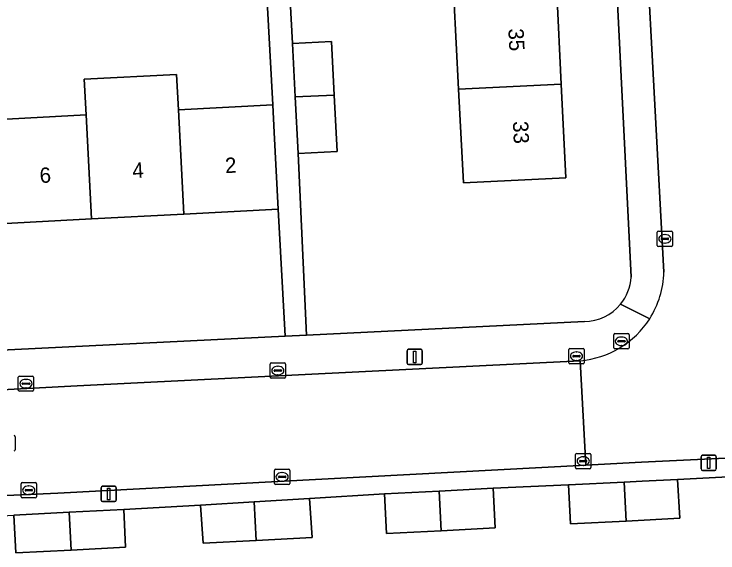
# Model space of a CAD drawing. Extents: x 161084 to 161928, y 385354 to 386522.
# Drawn here: x 161748.84 to 161794.81, y 386057.97 to 386093.21 of the extents above; entities that cross this region are included whole.
import ezdxf

# ---------------------------------------------------------------- set-up
doc = ezdxf.new("R2010")
doc.units = 0
for name, color, linetype in [('IMGEO_Brandkraan', 7, 'Continuous'), ('IMGEO_Erf', 7, 'Continuous'), ('IMGEO_Kolk', 7, 'Continuous'), ('IMGEO_Lichtmast', 7, 'Continuous'), ('IMGEO_Muur', 7, 'Continuous'), ('IMGEO_Pand', 7, 'Continuous'), ('IMGEO_Pand_nummerreeks', 7, 'Continuous'), ('IMGEO_Rijbaan_lokaal_open', 7, 'Continuous'), ('IMGEO_Rioolput', 7, 'Continuous'), ('IMGEO_Voetpad_open', 7, 'Continuous')]:
    doc.layers.add(name, color=color, linetype=linetype)

msp = doc.modelspace()

# ---------------------------------------------------------------- linework, layer by layer
at = {"layer": 'IMGEO_Brandkraan'}
for p, q in [((161788.002, 386071.386), (161788.002, 386072.238)), ((161788.077, 386072.312), (161788.929, 386072.312)), ((161788.49, 386072.092), (161788.515, 386072.092)), ((161789.003, 386072.238), (161789.003, 386071.386)), ((161788.261, 386071.806), (161788.261, 386071.818)), ((161788.699, 386071.769), (161788.301, 386071.769)), ((161788.304, 386071.855), (161788.702, 386071.855)), ((161788.745, 386071.818), (161788.745, 386071.806)), ((161788.929, 386071.312), (161788.077, 386071.312)), ((161788.513, 386071.532), (161788.488, 386071.532))]:
    msp.add_line(p, q, dxfattribs=at)
for points in [[(161788.002, 386071.386), (161788.002, 386072.238)], [(161788.077, 386072.312), (161788.929, 386072.312)], [(161789.003, 386072.238), (161789.003, 386071.386)], [(161788.929, 386071.312), (161788.077, 386071.312)]]:
    msp.add_lwpolyline(points, dxfattribs=at)
for centre, radius, start, end in [((161788.079, 386072.236), 0.0765, 91.552, 178.448), ((161788.079, 386072.236), 0.0765, 91.552, 178.448), ((161788.927, 386072.236), 0.0765, 1.552, 88.448), ((161788.927, 386072.236), 0.0765, 1.552, 88.448), ((161788.301, 386071.815), 0.0403, 85.8775, 175.7526), ((161788.298, 386071.805), 0.0366, 178.938, 274.7102), ((161788.702, 386071.812), 0.043, 264.8664, 352.4533), ((161788.706, 386071.817), 0.0386, 1.7309, 96.639), ((161788.079, 386071.388), 0.0765, 181.552, 268.448), ((161788.079, 386071.388), 0.0765, 181.552, 268.448), ((161788.927, 386071.388), 0.0765, 271.552, 358.448), ((161788.927, 386071.388), 0.0765, 271.552, 358.448)]:
    msp.add_arc(centre, radius, start, end, dxfattribs=at)
for centre, major_axis, ratio, start_param, end_param in [((161788.489, 386071.812), (-0.387, 0.002), 0.722429, 4.712389, 7.853982), ((161788.514, 386071.812), (-0.39, 0.002), 0.717154, 1.570796, 4.712389)]:
    msp.add_ellipse(centre, major_axis=major_axis, ratio=ratio, start_param=start_param, end_param=end_param, dxfattribs=at)
at = {"layer": 'IMGEO_Erf'}
for points in [[(161783.763, 386123.884), (161782.97, 386123.842), (161783.002, 386123.243), (161781.325, 386123.155), (161781.293, 386123.754), (161765.402, 386122.917), (161765.779, 386115.351), (161768.326, 386115.475), (161768.496, 386111.991), (161768.677, 386108.284), (161766.13, 386108.16), (161766.403, 386103.311), (161768.95, 386103.435), (161769.12, 386099.951), (161769.301, 386096.244), (161766.754, 386096.12), (161767.023, 386091.285), (161769.57, 386091.416), (161769.748, 386087.912), (161769.936, 386084.224), (161767.39, 386084.094), (161767.944, 386072.217), (161786.09, 386073.112)], [(161789.132, 386076.01), (161786.904, 386121.049)], [(161747.512, 386086.301), (161753.543, 386086.621), (161753.419, 386088.949), (161759.45, 386089.265), (161759.574, 386086.941), (161765.734, 386087.268), (161765.262, 386096.025)], [(161710.455, 386069.383), (161766.54, 386072.148), (161766.083, 386080.461), (161759.936, 386080.134), (161753.905, 386079.812), (161747.875, 386079.491)], [(161805.045, 386063.46), (161792.178, 386062.785), (161792.311, 386060.239), (161788.82, 386060.057), (161785.184, 386059.867), (161785.053, 386062.417), (161780.124, 386062.202), (161780.257, 386059.609), (161776.735, 386059.425), (161773.156, 386059.238), (161773.023, 386061.835), (161768.141, 386061.542), (161768.304, 386058.984), (161764.648, 386058.793), (161761.181, 386058.612), (161761.022, 386061.091), (161755.998, 386060.814), (161756.123, 386058.347), (161752.562, 386058.161), (161748.959, 386057.973), (161748.832, 386060.449)]]:
    msp.add_lwpolyline(points, dxfattribs=at)
msp.add_lwpolyline([(161776.933, 386106.366), (161776.621, 386112.386), (161776.562, 386113.525), (161776.296, 386118.518), (161783.103, 386118.859), (161783.402, 386112.716), (161783.696, 386106.695), (161783.989, 386100.674), (161784.282, 386094.654), (161784.576, 386088.633), (161784.875, 386082.49), (161778.186, 386082.17), (161777.868, 386088.307), (161777.556, 386094.327), (161777.245, 386100.346)], close=True, dxfattribs=at)
for centre, radius, start, end in [((161786.09, 386076.161), 3.046, 320.674, 357.1518), ((161786.086, 386076.161), 3.049, 270.0825, 320.729)]:
    msp.add_arc(centre, radius, start, end, dxfattribs=at)
at = {"layer": 'IMGEO_Kolk'}
for p, q in [((161790.845, 386078.084), (161790.845, 386078.936)), ((161790.92, 386079.01), (161791.772, 386079.01)), ((161791.846, 386078.936), (161791.846, 386078.084)), ((161791.104, 386078.504), (161791.104, 386078.516)), ((161791.542, 386078.467), (161791.144, 386078.467)), ((161791.147, 386078.553), (161791.545, 386078.553)), ((161791.333, 386078.79), (161791.358, 386078.79)), ((161791.588, 386078.516), (161791.588, 386078.504)), ((161791.772, 386078.01), (161790.92, 386078.01)), ((161791.356, 386078.23), (161791.331, 386078.23)), ((161785.071, 386070.413), (161785.071, 386071.265)), ((161785.146, 386071.339), (161785.998, 386071.339)), ((161785.559, 386071.119), (161785.584, 386071.119)), ((161786.072, 386071.265), (161786.072, 386070.413)), ((161785.33, 386070.833), (161785.33, 386070.845)), ((161785.768, 386070.796), (161785.37, 386070.796)), ((161785.373, 386070.882), (161785.771, 386070.882)), ((161785.814, 386070.845), (161785.814, 386070.833)), ((161765.564, 386069.469), (161765.564, 386070.321)), ((161765.639, 386070.395), (161766.491, 386070.395)), ((161766.565, 386070.321), (161766.565, 386069.469)), ((161785.998, 386070.339), (161785.146, 386070.339)), ((161785.582, 386070.559), (161785.557, 386070.559)), ((161765.823, 386069.889), (161765.823, 386069.901)), ((161766.261, 386069.852), (161765.863, 386069.852)), ((161765.866, 386069.938), (161766.264, 386069.938)), ((161766.052, 386070.175), (161766.077, 386070.175)), ((161766.307, 386069.901), (161766.307, 386069.889)), ((161749.116, 386068.615), (161749.116, 386069.467)), ((161749.191, 386069.541), (161750.043, 386069.541)), ((161749.604, 386069.321), (161749.629, 386069.321)), ((161750.117, 386069.467), (161750.117, 386068.615)), ((161766.491, 386069.395), (161765.639, 386069.395)), ((161766.075, 386069.615), (161766.05, 386069.615)), ((161749.375, 386069.035), (161749.375, 386069.047)), ((161749.813, 386068.998), (161749.415, 386068.998)), ((161749.418, 386069.084), (161749.816, 386069.084)), ((161749.859, 386069.047), (161749.859, 386069.035)), ((161750.043, 386068.541), (161749.191, 386068.541)), ((161749.627, 386068.761), (161749.602, 386068.761)), ((161785.511, 386063.552), (161785.511, 386064.404)), ((161785.586, 386064.478), (161786.438, 386064.478)), ((161785.999, 386064.258), (161786.024, 386064.258)), ((161786.512, 386064.404), (161786.512, 386063.552)), ((161785.77, 386063.972), (161785.77, 386063.984)), ((161786.208, 386063.935), (161785.81, 386063.935)), ((161785.813, 386064.021), (161786.211, 386064.021)), ((161786.254, 386063.984), (161786.254, 386063.972)), ((161765.841, 386062.516), (161765.841, 386063.368)), ((161765.916, 386063.442), (161766.768, 386063.442)), ((161766.842, 386063.368), (161766.842, 386062.516)), ((161786.438, 386063.478), (161785.586, 386063.478)), ((161786.022, 386063.698), (161785.997, 386063.698)), ((161766.1, 386062.936), (161766.1, 386062.948)), ((161766.538, 386062.899), (161766.14, 386062.899)), ((161766.143, 386062.985), (161766.541, 386062.985)), ((161766.329, 386063.222), (161766.354, 386063.222)), ((161766.584, 386062.948), (161766.584, 386062.936)), ((161749.298, 386061.647), (161749.298, 386062.499)), ((161749.373, 386062.573), (161750.225, 386062.573)), ((161750.299, 386062.499), (161750.299, 386061.647)), ((161766.768, 386062.442), (161765.916, 386062.442)), ((161766.352, 386062.662), (161766.327, 386062.662)), ((161749.557, 386062.067), (161749.557, 386062.079)), ((161749.995, 386062.03), (161749.597, 386062.03)), ((161749.6, 386062.116), (161749.998, 386062.116)), ((161749.786, 386062.353), (161749.811, 386062.353)), ((161750.041, 386062.079), (161750.041, 386062.067)), ((161750.225, 386061.573), (161749.373, 386061.573)), ((161749.809, 386061.793), (161749.784, 386061.793))]:
    msp.add_line(p, q, dxfattribs=at)
for points in [[(161790.845, 386078.084), (161790.845, 386078.936)], [(161790.92, 386079.01), (161791.772, 386079.01)], [(161791.846, 386078.936), (161791.846, 386078.084)], [(161791.772, 386078.01), (161790.92, 386078.01)], [(161785.071, 386070.413), (161785.071, 386071.265)], [(161785.146, 386071.339), (161785.998, 386071.339)], [(161786.072, 386071.265), (161786.072, 386070.413)], [(161765.564, 386069.469), (161765.564, 386070.321)], [(161765.639, 386070.395), (161766.491, 386070.395)], [(161766.565, 386070.321), (161766.565, 386069.469)], [(161785.998, 386070.339), (161785.146, 386070.339)], [(161749.116, 386068.615), (161749.116, 386069.467)], [(161749.191, 386069.541), (161750.043, 386069.541)], [(161750.117, 386069.467), (161750.117, 386068.615)], [(161766.491, 386069.395), (161765.639, 386069.395)], [(161750.043, 386068.541), (161749.191, 386068.541)], [(161785.511, 386063.552), (161785.511, 386064.404)], [(161785.586, 386064.478), (161786.438, 386064.478)], [(161786.512, 386064.404), (161786.512, 386063.552)], [(161765.841, 386062.516), (161765.841, 386063.368)], [(161765.916, 386063.442), (161766.768, 386063.442)], [(161766.842, 386063.368), (161766.842, 386062.516)], [(161786.438, 386063.478), (161785.586, 386063.478)], [(161749.298, 386061.647), (161749.298, 386062.499)], [(161749.373, 386062.573), (161750.225, 386062.573)], [(161750.299, 386062.499), (161750.299, 386061.647)], [(161766.768, 386062.442), (161765.916, 386062.442)], [(161750.225, 386061.573), (161749.373, 386061.573)]]:
    msp.add_lwpolyline(points, dxfattribs=at)
for centre, radius, start, end in [((161790.922, 386078.934), 0.0765, 91.552, 178.448), ((161790.922, 386078.934), 0.0765, 91.552, 178.448), ((161791.77, 386078.934), 0.0765, 1.552, 88.448), ((161791.77, 386078.934), 0.0765, 1.552, 88.448), ((161791.144, 386078.513), 0.0403, 85.8775, 175.7526), ((161791.141, 386078.503), 0.0366, 178.938, 274.7102), ((161791.545, 386078.51), 0.043, 264.8664, 352.4533), ((161791.549, 386078.515), 0.0386, 1.7309, 96.639), ((161790.922, 386078.086), 0.0765, 181.552, 268.448), ((161790.922, 386078.086), 0.0765, 181.552, 268.448), ((161791.77, 386078.086), 0.0765, 271.552, 358.448), ((161791.77, 386078.086), 0.0765, 271.552, 358.448), ((161785.148, 386071.263), 0.0765, 91.552, 178.448), ((161785.148, 386071.263), 0.0765, 91.552, 178.448), ((161785.996, 386071.263), 0.0765, 1.552, 88.448), ((161785.996, 386071.263), 0.0765, 1.552, 88.448), ((161785.37, 386070.842), 0.0403, 85.8775, 175.7526), ((161785.367, 386070.832), 0.0366, 178.938, 274.7102), ((161785.771, 386070.839), 0.043, 264.8664, 352.4533), ((161785.775, 386070.844), 0.0386, 1.7309, 96.639), ((161765.641, 386070.319), 0.0765, 91.552, 178.448), ((161765.641, 386070.319), 0.0765, 91.552, 178.448), ((161766.489, 386070.319), 0.0765, 1.552, 88.448), ((161766.489, 386070.319), 0.0765, 1.552, 88.448), ((161785.148, 386070.415), 0.0765, 181.552, 268.448), ((161785.148, 386070.415), 0.0765, 181.552, 268.448), ((161785.996, 386070.415), 0.0765, 271.552, 358.448), ((161785.996, 386070.415), 0.0765, 271.552, 358.448), ((161765.863, 386069.898), 0.0403, 85.8775, 175.7526), ((161765.86, 386069.888), 0.0366, 178.938, 274.7102), ((161766.264, 386069.895), 0.043, 264.8664, 352.4533), ((161766.268, 386069.9), 0.0386, 1.7309, 96.639), ((161749.193, 386069.465), 0.0765, 91.552, 178.448), ((161749.193, 386069.465), 0.0765, 91.552, 178.448), ((161750.041, 386069.465), 0.0765, 1.552, 88.448), ((161750.041, 386069.465), 0.0765, 1.552, 88.448), ((161765.641, 386069.471), 0.0765, 181.552, 268.448), ((161765.641, 386069.471), 0.0765, 181.552, 268.448), ((161766.489, 386069.471), 0.0765, 271.552, 358.448), ((161766.489, 386069.471), 0.0765, 271.552, 358.448), ((161749.415, 386069.044), 0.0403, 85.8775, 175.7526), ((161749.412, 386069.034), 0.0366, 178.938, 274.7102), ((161749.816, 386069.041), 0.043, 264.8664, 352.4533), ((161749.82, 386069.046), 0.0386, 1.7309, 96.639), ((161749.193, 386068.617), 0.0765, 181.552, 268.448), ((161749.193, 386068.617), 0.0765, 181.552, 268.448), ((161750.041, 386068.617), 0.0765, 271.552, 358.448), ((161750.041, 386068.617), 0.0765, 271.552, 358.448), ((161785.588, 386064.402), 0.0765, 91.552, 178.448), ((161785.588, 386064.402), 0.0765, 91.552, 178.448), ((161786.436, 386064.402), 0.0765, 1.552, 88.448), ((161786.436, 386064.402), 0.0765, 1.552, 88.448), ((161785.81, 386063.981), 0.0403, 85.8775, 175.7526), ((161785.807, 386063.971), 0.0366, 178.938, 274.7102), ((161786.211, 386063.978), 0.043, 264.8664, 352.4533), ((161786.215, 386063.983), 0.0386, 1.7309, 96.639), ((161765.918, 386063.366), 0.0765, 91.552, 178.448), ((161765.918, 386063.366), 0.0765, 91.552, 178.448), ((161766.766, 386063.366), 0.0765, 1.552, 88.448), ((161766.766, 386063.366), 0.0765, 1.552, 88.448), ((161785.588, 386063.554), 0.0765, 181.552, 268.448), ((161785.588, 386063.554), 0.0765, 181.552, 268.448), ((161786.436, 386063.554), 0.0765, 271.552, 358.448), ((161786.436, 386063.554), 0.0765, 271.552, 358.448), ((161766.14, 386062.945), 0.0403, 85.8775, 175.7526), ((161766.137, 386062.935), 0.0366, 178.938, 274.7102), ((161766.541, 386062.942), 0.043, 264.8664, 352.4533), ((161766.545, 386062.947), 0.0386, 1.7309, 96.639), ((161749.375, 386062.497), 0.0765, 91.552, 178.448), ((161749.375, 386062.497), 0.0765, 91.552, 178.448), ((161750.223, 386062.497), 0.0765, 1.552, 88.448), ((161750.223, 386062.497), 0.0765, 1.552, 88.448), ((161765.918, 386062.518), 0.0765, 181.552, 268.448), ((161765.918, 386062.518), 0.0765, 181.552, 268.448), ((161766.766, 386062.518), 0.0765, 271.552, 358.448), ((161766.766, 386062.518), 0.0765, 271.552, 358.448), ((161749.597, 386062.076), 0.0403, 85.8775, 175.7526), ((161749.594, 386062.066), 0.0366, 178.938, 274.7102), ((161749.998, 386062.073), 0.043, 264.8664, 352.4533), ((161750.002, 386062.078), 0.0386, 1.7309, 96.639), ((161749.375, 386061.649), 0.0765, 181.552, 268.448), ((161749.375, 386061.649), 0.0765, 181.552, 268.448), ((161750.223, 386061.649), 0.0765, 271.552, 358.448), ((161750.223, 386061.649), 0.0765, 271.552, 358.448)]:
    msp.add_arc(centre, radius, start, end, dxfattribs=at)
for centre, major_axis, ratio, start_param, end_param in [((161791.332, 386078.51), (-0.387, 0.002), 0.722429, 4.712389, 7.853982), ((161791.357, 386078.51), (-0.39, 0.002), 0.717154, 1.570796, 4.712389), ((161785.558, 386070.839), (-0.387, 0.002), 0.722429, 4.712389, 7.853982), ((161785.583, 386070.839), (-0.39, 0.002), 0.717154, 1.570796, 4.712389), ((161766.051, 386069.895), (-0.387, 0.002), 0.722429, 4.712389, 7.853982), ((161766.076, 386069.895), (-0.39, 0.002), 0.717154, 1.570796, 4.712389), ((161749.603, 386069.041), (-0.387, 0.002), 0.722429, 4.712389, 7.853982), ((161749.628, 386069.041), (-0.39, 0.002), 0.717154, 1.570796, 4.712389), ((161785.998, 386063.978), (-0.387, 0.002), 0.722429, 4.712389, 7.853982), ((161786.023, 386063.978), (-0.39, 0.002), 0.717154, 1.570796, 4.712389), ((161766.328, 386062.942), (-0.387, 0.002), 0.722429, 4.712389, 7.853982), ((161766.353, 386062.942), (-0.39, 0.002), 0.717154, 1.570796, 4.712389), ((161749.785, 386062.073), (-0.387, 0.002), 0.722429, 4.712389, 7.853982), ((161749.81, 386062.073), (-0.39, 0.002), 0.717154, 1.570796, 4.712389)]:
    msp.add_ellipse(centre, major_axis=major_axis, ratio=ratio, start_param=start_param, end_param=end_param, dxfattribs=at)
at = {"layer": 'IMGEO_Lichtmast'}
for p, q in [((161774.508, 386070.388), (161774.508, 386071.188)), ((161774.508, 386071.188), (161774.508, 386070.388)), ((161774.608, 386071.288), (161775.398, 386071.288)), ((161775.398, 386071.288), (161774.608, 386071.288)), ((161775.498, 386071.188), (161775.498, 386070.388)), ((161775.498, 386070.388), (161775.498, 386071.188)), ((161775.398, 386070.288), (161774.608, 386070.288)), ((161774.608, 386070.288), (161775.398, 386070.288)), ((161793.711, 386063.462), (161793.711, 386064.262)), ((161793.711, 386064.262), (161793.711, 386063.462)), ((161793.811, 386064.362), (161794.601, 386064.362)), ((161794.601, 386064.362), (161793.811, 386064.362)), ((161794.701, 386064.262), (161794.701, 386063.462)), ((161794.701, 386063.462), (161794.701, 386064.262)), ((161794.601, 386063.362), (161793.811, 386063.362)), ((161793.811, 386063.362), (161794.601, 386063.362)), ((161754.521, 386061.428), (161754.521, 386062.228)), ((161754.521, 386062.228), (161754.521, 386061.428)), ((161754.621, 386062.328), (161755.411, 386062.328)), ((161755.411, 386062.328), (161754.621, 386062.328)), ((161755.511, 386062.228), (161755.511, 386061.428)), ((161755.511, 386061.428), (161755.511, 386062.228)), ((161755.411, 386061.328), (161754.621, 386061.328)), ((161754.621, 386061.328), (161755.411, 386061.328))]:
    msp.add_line(p, q, dxfattribs=at)
for points in [[(161774.928, 386071.163), (161775.078, 386071.163), (161775.078, 386070.413), (161774.928, 386070.413), (161774.928, 386071.163)], [(161794.131, 386064.237), (161794.281, 386064.237), (161794.281, 386063.487), (161794.131, 386063.487), (161794.131, 386064.237)], [(161754.941, 386062.203), (161755.091, 386062.203), (161755.091, 386061.453), (161754.941, 386061.453), (161754.941, 386062.203)]]:
    msp.add_lwpolyline(points, dxfattribs=at)
for centre, start, end in [((161774.608, 386071.188), 90, 180), ((161774.608, 386071.188), 90, 180), ((161775.398, 386071.188), 0, 90), ((161775.398, 386071.188), 360, 90), ((161774.608, 386070.388), 180, 270), ((161774.608, 386070.388), 180, 270), ((161775.398, 386070.388), 270, 0), ((161775.398, 386070.388), 270, 0), ((161793.811, 386064.262), 90, 180), ((161793.811, 386064.262), 90, 180), ((161794.601, 386064.262), 0, 90), ((161794.601, 386064.262), 360, 90), ((161793.811, 386063.462), 180, 270), ((161793.811, 386063.462), 180, 270), ((161794.601, 386063.462), 270, 0), ((161794.601, 386063.462), 270, 0), ((161754.621, 386062.228), 90, 180), ((161754.621, 386062.228), 90, 180), ((161755.411, 386062.228), 0, 90), ((161755.411, 386062.228), 360, 90), ((161754.621, 386061.428), 180, 270), ((161754.621, 386061.428), 180, 270), ((161755.411, 386061.428), 270, 0), ((161755.411, 386061.428), 270, 0)]:
    msp.add_arc(centre, 0.1, start, end, dxfattribs=at)
at = {"layer": 'IMGEO_Muur'}
for points in [[(161785.053, 386062.417), (161780.124, 386062.202)], [(161773.023, 386061.835), (161768.141, 386061.542)], [(161761.022, 386061.091), (161755.998, 386060.814)]]:
    msp.add_lwpolyline(points, dxfattribs=at)
at = {"layer": 'IMGEO_Pand'}
for points in [[(161784.576, 386088.633), (161784.282, 386094.654), (161777.556, 386094.327), (161777.868, 386088.307)], [(161769.748, 386087.912), (161769.57, 386091.416), (161767.023, 386091.285), (161767.201, 386087.789)], [(161759.574, 386086.941), (161759.45, 386089.265), (161753.419, 386088.949), (161753.543, 386086.621), (161753.905, 386079.812), (161759.936, 386080.134)], [(161777.868, 386088.307), (161778.186, 386082.17), (161784.875, 386082.49), (161784.576, 386088.633)], [(161767.201, 386087.789), (161767.39, 386084.094), (161769.936, 386084.224), (161769.748, 386087.912)], [(161759.936, 386080.134), (161766.083, 386080.461), (161765.827, 386085.455), (161765.734, 386087.268), (161759.574, 386086.941)], [(161753.543, 386086.621), (161747.512, 386086.301), (161747.875, 386079.491), (161753.905, 386079.812)], [(161785.053, 386062.417), (161785.184, 386059.867), (161788.82, 386060.057), (161788.689, 386062.605)], [(161789.871, 386062.666), (161788.689, 386062.605), (161788.82, 386060.057), (161792.311, 386060.239), (161792.178, 386062.785)], [(161773.023, 386061.835), (161773.156, 386059.238), (161776.735, 386059.425), (161776.601, 386062.02)], [(161776.601, 386062.02), (161776.735, 386059.425), (161780.257, 386059.609), (161780.124, 386062.202)], [(161764.518, 386061.312), (161764.648, 386058.793), (161768.304, 386058.984), (161768.141, 386061.542)], [(161761.022, 386061.091), (161761.181, 386058.612), (161764.648, 386058.793), (161764.518, 386061.312)], [(161748.832, 386060.449), (161748.959, 386057.973), (161752.562, 386058.161), (161752.435, 386060.633)], [(161752.435, 386060.633), (161752.562, 386058.161), (161756.123, 386058.347), (161755.998, 386060.814)]]:
    msp.add_lwpolyline(points, close=True, dxfattribs=at)
at = {"layer": 'IMGEO_Rijbaan_lokaal_open'}
for points in [[(161789.014, 386121.336), (161790.094, 386098.243), (161791.285, 386076.332)], [(161785.81, 386070.544), (161786.186, 386063.711), (161789.822, 386063.904), (161805.348, 386064.65)]]:
    msp.add_lwpolyline(points, dxfattribs=at)
msp.add_lwpolyline([(161785.81, 386070.544), (161752.955, 386068.892), (161741.848, 386068.311), (161742.127, 386061.455), (161751.695, 386061.879), (161786.186, 386063.711)], close=True, dxfattribs=at)
for centre, radius, start, end in [((161785.306, 386076.5), 5.981, 327.5424, 358.3899), ((161785.311, 386076.501), 5.978, 274.7892, 327.5122)]:
    msp.add_arc(centre, radius, start, end, dxfattribs=at)
at = {"layer": 'IMGEO_Rioolput'}
msp.add_line((161748.913, 386065.57), (161748.913, 386064.718), dxfattribs=at)
msp.add_lwpolyline([(161748.913, 386065.57), (161748.913, 386064.718)], dxfattribs=at)
for centre, start, end in [((161748.837, 386065.568), 1.552, 88.448), ((161748.837, 386065.568), 1.552, 88.448), ((161748.837, 386064.72), 271.552, 358.448), ((161748.837, 386064.72), 271.552, 358.448)]:
    msp.add_arc(centre, 0.0765, start, end, dxfattribs=at)
at = {"layer": 'IMGEO_Voetpad_open'}
for points in [[(161791.285, 386076.332), (161790.094, 386098.243), (161789.014, 386121.336)], [(161786.904, 386121.049), (161789.132, 386076.01)], [(161765.262, 386096.025), (161765.734, 386087.268), (161765.827, 386085.455), (161766.083, 386080.461), (161766.54, 386072.148), (161767.944, 386072.217), (161767.39, 386084.094), (161767.201, 386087.789), (161767.023, 386091.285), (161766.754, 386096.12)], [(161790.353, 386073.29), (161788.446, 386074.231)], [(161788.446, 386074.231), (161790.353, 386073.29)], [(161786.09, 386073.112), (161767.944, 386072.217), (161766.54, 386072.148), (161710.455, 386069.383)], [(161752.955, 386068.892), (161785.81, 386070.544)], [(161711.848, 386067.249), (161711.746, 386066.796), (161739.043, 386068.201), (161741.848, 386068.311), (161752.955, 386068.892)], [(161805.348, 386064.65), (161789.822, 386063.904), (161786.186, 386063.711), (161751.695, 386061.879), (161742.127, 386061.455), (161739.221, 386061.311), (161699.945, 386059.344)], [(161768.141, 386061.542), (161773.023, 386061.835), (161776.601, 386062.02), (161780.124, 386062.202), (161785.053, 386062.417), (161788.689, 386062.605), (161789.871, 386062.666), (161792.178, 386062.785), (161805.045, 386063.46)], [(161700.429, 386057.985), (161704.09, 386058.164), (161707.571, 386058.334), (161712.488, 386058.592), (161716.178, 386058.74), (161719.61, 386058.878), (161724.557, 386059.107), (161728.266, 386059.328), (161731.7, 386059.533), (161736.696, 386059.803), (161740.35, 386059.989), (161743.829, 386060.167), (161748.832, 386060.449), (161752.435, 386060.633), (161755.998, 386060.814), (161761.022, 386061.091), (161764.518, 386061.312), (161768.141, 386061.542)]]:
    msp.add_lwpolyline(points, dxfattribs=at)
for centre, radius, start, end in [((161785.306, 386076.5), 5.981, 327.5424, 358.3899), ((161786.09, 386076.161), 3.046, 320.674, 357.1518), ((161786.086, 386076.161), 3.049, 270.0825, 320.729), ((161785.311, 386076.501), 5.978, 274.7892, 327.5122)]:
    msp.add_arc(centre, radius, start, end, dxfattribs=at)

# ---------------------------------------------------------------- texts
at = {"layer": 'IMGEO_Pand_nummerreeks'}
for s, rotation, p in [('35', 272.7894, (161781.116, 386092.248)), ('33', 272.7894, (161781.412, 386086.187)), ('2', 3.0484, (161762.644, 386082.802)), ('6', 3.0484, (161750.533, 386082.157)), ('4', 3.0481, (161756.589, 386082.479))]:
    msp.add_text(s, height=1, rotation=rotation, dxfattribs=at).set_placement(p)

doc.saveas('drawing.dxf')
